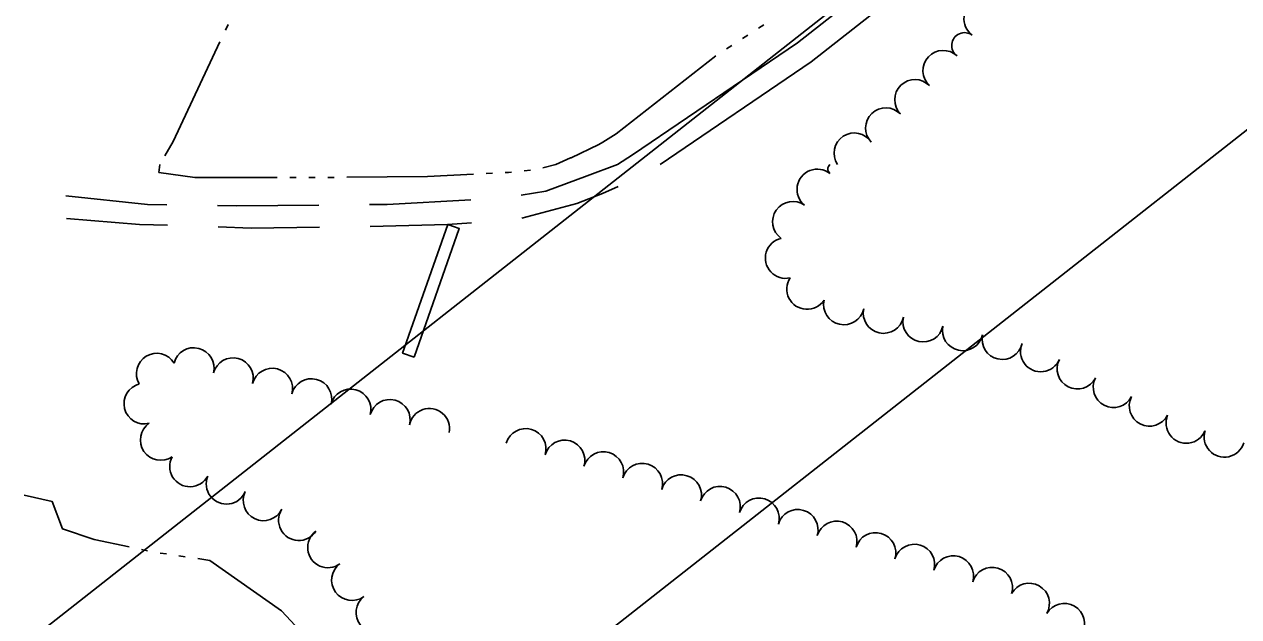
# Model space of a CAD drawing. Extents: x -25029 to 2274964, y -81170 to 687028.
# Drawn here: x -5783 to -5184, y -64971 to -64679 of the extents above; entities that cross this region are included whole.
import ezdxf

# ---------------------------------------------------------------- set-up
doc = ezdxf.new("R2010")
doc.units = 0
for name, color, linetype in [('81911BEA - RW_X_Fee_RW', 7, 'Continuous'), ('DRIVWY', 7, 'Continuous'), ('ROAD', 7, 'Continuous'), ('TRANSPWRLN', 7, 'Continuous'), ('TREES', 7, 'Continuous'), ('WATER', 7, 'Continuous')]:
    doc.layers.add(name, color=color, linetype=linetype)

msp = doc.modelspace()

# ---------------------------------------------------------------- linework, layer by layer
at = {"layer": '81911BEA - RW_X_Fee_RW'}
msp.add_line((-5082.62, -64434.57), (-5781.27, -64983.58), dxfattribs=at)
msp.add_lwpolyline([(-5652.84, -65102.22), (-5652.22, -65101.74), (-4973.89, -64569.19)], dxfattribs=at)
at = {"layer": 'DRIVWY'}
for points in [[(-5490.71, -64748.36), (-5505.67, -64754.04), (-5526.05, -64761.47), (-5538.18, -64763.53)], [(-5537.81, -64774.93), (-5510.78, -64767.56), (-5497.99, -64762.66), (-5490.41, -64759.32)], [(-5712.97, -64768.31), (-5722.42, -64768.19), (-5762.73, -64763.8)], [(-5637.97, -64768.41), (-5678.38, -64768.74), (-5687.97, -64768.62)], [(-5563.04, -64765.86), (-5604.33, -64768.13), (-5612.97, -64768.2)], [(-5762.48, -64775.01), (-5726.32, -64777.91), (-5712.61, -64778.36)], [(-5687.62, -64779.19), (-5671.35, -64779.73), (-5637.63, -64779.33)], [(-5612.64, -64778.94), (-5574.58, -64777.98), (-5562.68, -64777.14)]]:
    msp.add_lwpolyline(points, dxfattribs=at)
at = {"layer": 'ROAD'}
for points in [[(-5673.35, -63698.75), (-5657.02, -63721.05), (-5578.11, -63857.8), (-5502.56, -63994.27), (-5409.82, -64161.17), (-5340.96, -64282.78), (-5302.94, -64349.23), (-5295.16, -64364.73), (-5288.37, -64386.3), (-5285.35, -64401.86), (-5283.4, -64418.52), (-5282.73, -64436.81), (-5283.85, -64450.37), (-5314.71, -64600.69), (-5320.33, -64618.09), (-5328.54, -64636.18), (-5339.08, -64650.73), (-5351.69, -64663.56), (-5395.11, -64697.82), (-5469.69, -64748.36)], [(-5490.71, -64748.36), (-5483.25, -64743.63), (-5401.92, -64688.51), (-5359.4, -64654.97)]]:
    msp.add_lwpolyline(points, dxfattribs=at)
at = {"layer": 'TRANSPWRLN'}
msp.add_lwpolyline([(-5590.96, -64843.34), (-5568.71, -64779.99), (-5574.38, -64778), (-5596.63, -64841.35)], close=True, dxfattribs=at)
at = {"layer": 'TREES'}
for centre, radius, start, end in [((-5309.84, -64676.6), 10, 53.7104, 233.7104), ((-5319.5, -64689.76), 6.33, 53.7104, 233.7104), ((-5330.04, -64702.2), 10, 47.23948, 227.23948), ((-5343.98, -64716.53), 10, 44.30755, 224.30755), ((-5358.33, -64730.46), 10, 43.99675, 223.99675), ((-5373.89, -64742.88), 10, 33.2323, 213.2323), ((-5392.15, -64760.69), 10, 51.24134, 231.24134), ((-5384.07, -64750.63), 2.9, 128.75866, 231.24134), ((-5404.2, -64776.65), 10, 54.66275, 234.66275), ((-5407.75, -64794.55), 10, 102.86662, 282.86662), ((-5397.17, -64809.8), 10, 146.68128, 326.68128), ((-5379.04, -64817.4), 10, 167.82241, 347.82241), ((-5359.49, -64821.62), 10, 167.82241, 347.82241), ((-5339.95, -64825.88), 10, 167.56908, 347.56908), ((-5320.42, -64830.18), 10, 167.56908, 347.56908), ((-5300.9, -64834.49), 9.99, 167.56908, 347.56908), ((-5717.91, -64851.43), 10, 30.88356, 210.88356), ((-5699.63, -64848.72), 10, 345.96654, 165.96654), ((-5281.95, -64840.56), 10, 156.89533, 336.89533), ((-5680.26, -64853.71), 10, 345.13648, 165.13648), ((-5263.86, -64849.06), 10, 152.76831, 332.76831), ((-5660.93, -64858.84), 10, 345.13648, 165.13648), ((-5724.05, -64866.26), 10, 104.15846, 284.15845), ((-5641.6, -64863.97), 10, 345.13648, 165.13648), ((-5622.27, -64869.1), 10, 345.13648, 165.13648), ((-5246.08, -64858.21), 10, 152.76232, 332.76232), ((-5602.94, -64874.23), 10, 345.13648, 165.13648), ((-5228.3, -64867.37), 10, 152.76232, 332.76232), ((-5583.45, -64878.66), 10, 349.25487, 169.25487), ((-5715.96, -64884.21), 10, 124.36262, 304.36262), ((-5210.18, -64875.8), 10, 157.33029, 337.33029), ((-5535.95, -64888.57), 10, 343.44453, 163.44453), ((-5191.41, -64882.66), 10, 162.51728, 342.51728), ((-5516.78, -64894.27), 10, 343.44453, 163.44453), ((-5701.52, -64897.23), 10, 151.50706, 331.50706), ((-5497.61, -64899.97), 10, 343.44453, 163.44453), ((-5478.44, -64905.67), 10, 343.44453, 163.44453), ((-5459.27, -64911.36), 10, 343.44453, 163.44453), ((-5683.48, -64905.79), 10, 157.73997, 337.73997), ((-5440.1, -64917.06), 10, 343.44453, 163.44453), ((-5665.24, -64913.97), 10, 153.95964, 333.95964), ((-5420.93, -64922.76), 10, 343.44453, 163.44453), ((-5647.82, -64923.73), 10, 147.52658, 327.52658), ((-5401.76, -64928.46), 10, 343.44453, 163.44453), ((-5382.59, -64934.16), 10, 343.44453, 163.44453), ((-5633.47, -64937.16), 10, 126.24131, 306.24131), ((-5363.42, -64939.86), 10, 343.44453, 163.44453), ((-5344.25, -64945.56), 10, 343.44453, 163.44453), ((-5325.07, -64951.26), 10, 343.44453, 163.44453), ((-5621.65, -64953.3), 10, 126.1977, 306.1977), ((-5305.9, -64956.96), 10, 343.44453, 163.44453), ((-5287.65, -64964.79), 10, 330.11553, 150.11553), ((-5609.58, -64969.24), 10, 128.08701, 308.08701), ((-5270.31, -64974.75), 10, 330.11539, 150.11539)]:
    msp.add_arc(centre, radius, start, end, dxfattribs=at)
at = {"layer": 'WATER'}
for p, q in [((-5682.73, -64679.42), (-5684.06, -64682.26)), ((-5421.19, -64681.24), (-5418.56, -64679.55)), ((-5429.08, -64686.3), (-5426.45, -64684.62)), ((-5436.97, -64691.37), (-5434.34, -64689.68)), ((-5491.41, -64733.32), (-5442.15, -64694.85)), ((-5536.69, -64751.46), (-5533.59, -64751.13)), ((-5527.44, -64750.08), (-5521.14, -64748.36)), ((-5652.22, -64754.83), (-5649.1, -64754.83)), ((-5633.47, -64754.77), (-5630.35, -64754.74)), ((-5555.38, -64752.85), (-5552.26, -64752.69)), ((-5725.44, -64938.17), (-5722.38, -64938.82)), ((-5716.23, -64939.91), (-5713.14, -64940.37)), ((-5706.96, -64941.28), (-5703.87, -64941.74))]:
    msp.add_line(p, q, dxfattribs=at)
for points in [[(-5686.71, -64687.92), (-5709.74, -64737.15), (-5713.89, -64744.16)], [(-5521.14, -64748.36), (-5513.79, -64745.2), (-5513.58, -64745.09), (-5499.8, -64738.52), (-5497.86, -64737.41), (-5491.41, -64733.32), (-5491.35, -64733.27)], [(-5716.33, -64748.36), (-5716.82, -64752.3), (-5699.13, -64754.83), (-5658.47, -64754.83)], [(-5642.85, -64754.83), (-5639.99, -64754.83), (-5639.72, -64754.83)], [(-5624.1, -64754.68), (-5584.39, -64754.32), (-5561.63, -64753.17)], [(-5546.02, -64752.38), (-5544.46, -64752.3), (-5542.91, -64752.13)], [(-5783.21, -64911.45), (-5769.52, -64914.49), (-5764.33, -64927.99), (-5748.75, -64933.18), (-5731.55, -64936.86)], [(-5697.68, -64942.66), (-5691.65, -64943.55), (-5656.34, -64968.46), (-5647.29, -64978.05)]]:
    msp.add_lwpolyline(points, dxfattribs=at)

doc.saveas('drawing.dxf')
